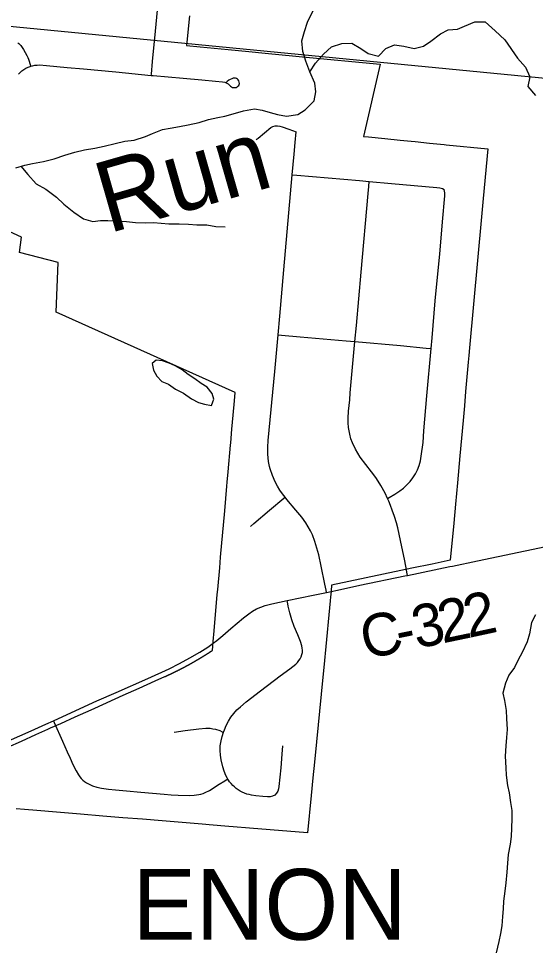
# Model space of a CAD drawing. Extents: x 0 to 1134, y 0 to 440.
# Drawn here: x 363.43 to 384.12, y 62.84 to 100.13 of the extents above; entities that cross this region are included whole.
import ezdxf

# ---------------------------------------------------------------- set-up
doc = ezdxf.new("R2010")
doc.units = 0
for name, color, linetype in [('GM_X_City_Street', 7, 'Continuous'), ('GM_X_Corporation', 7, 'Continuous'), ('GM_X_Corporation_Text', 7, 'Continuous'), ('GM_X_County_Road', 7, 'Continuous'), ('GM_X_County_Road_Text', 7, 'Continuous'), ('GM_X_Minor_Lake', 7, 'Continuous'), ('GM_X_Minor_River', 7, 'Continuous'), ('GM_X_Minor_River_Text', 7, 'Continuous'), ('GM_X_Section', 7, 'Continuous')]:
    doc.layers.add(name, color=color, linetype=linetype)

msp = doc.modelspace()

# ---------------------------------------------------------------- linework, layer by layer
at = {"layer": 'GM_X_City_Street'}
for points in [[(368.74, 97.854), (368.745, 97.903), (368.793, 98.412), (368.908, 99.621), (368.989, 100.465)], [(363.401, 99.162), (363.439, 99.135), (363.479, 99.096), (363.516, 99.051), (363.619, 98.891), (363.76, 98.646), (363.795, 98.568), (363.82, 98.507), (363.906, 98.252), (363.917, 98.221)], [(363.427, 97.906), (363.493, 97.973), (363.564, 98.035), (363.641, 98.09), (363.722, 98.138), (363.807, 98.18), (363.895, 98.214), (363.917, 98.221), (363.985, 98.241), (364.077, 98.26), (364.17, 98.269), (364.263, 98.271), (364.542, 98.253), (365.378, 98.175), (366.028, 98.113), (367.327, 97.992), (368.74, 97.854), (368.812, 97.847), (370.02, 97.746), (370.758, 97.675), (371.315, 97.623), (371.592, 97.592), (371.684, 97.577), (371.77, 97.543), (371.819, 97.516), (371.866, 97.462), (371.913, 97.423), (371.955, 97.392), (371.992, 97.375), (372.042, 97.362), (372.083, 97.362), (372.133, 97.372), (372.172, 97.389), (372.21, 97.417), (372.239, 97.451), (372.253, 97.49), (372.265, 97.532), (372.263, 97.58), (372.247, 97.639), (372.224, 97.675), (372.198, 97.704), (372.154, 97.732), (372.118, 97.744), (372.072, 97.749), (372.018, 97.739), (371.958, 97.72), (371.892, 97.689), (371.84, 97.656), (371.776, 97.608), (371.742, 97.575)], [(372.941, 95.279), (373.013, 95.341), (373.528, 95.765), (373.61, 95.812), (373.702, 95.835), (373.796, 95.834), (373.89, 95.816), (373.981, 95.79), (374.243, 95.706), (374.54, 95.599)], [(375.758, 77.141), (375.74, 77.232), (375.693, 77.473), (375.54, 78.198), (375.443, 78.652), (375.373, 78.92), (375.289, 79.185), (375.189, 79.444), (375.112, 79.611), (375.024, 79.773), (374.928, 79.93), (374.765, 80.155), (374.532, 80.442), (374.169, 80.867), (374.099, 80.956), (373.995, 81.088), (373.887, 81.241), (373.788, 81.401), (373.702, 81.567), (373.591, 81.825), (373.498, 82.091), (373.474, 82.182), (373.434, 82.38), (373.412, 82.677), (373.412, 82.967), (373.424, 83.229), (373.68, 85.991), (373.813, 87.458), (373.881, 88.214), (374.043, 90.069), (374.384, 93.873), (374.458, 94.703), (374.501, 95.166), (374.54, 95.599)], [(374.384, 93.873), (374.563, 93.857), (377.072, 93.64), (377.461, 93.605), (378.354, 93.524), (380.165, 93.36), (380.289, 93.343), (380.393, 93.316), (380.464, 93.283)], [(378.997, 77.823), (378.974, 77.955), (378.958, 78.047), (378.884, 78.413), (378.723, 79.218), (378.61, 79.727), (378.556, 79.935), (378.476, 80.182), (378.389, 80.44), (378.319, 80.63), (378.255, 80.802), (378.201, 80.907), (378.099, 81.12), (377.925, 81.428), (377.828, 81.599), (377.728, 81.747), (377.559, 81.973), (377.108, 82.566), (377.005, 82.719), (376.913, 82.879), (376.79, 83.128), (376.726, 83.299), (376.683, 83.477), (376.64, 83.752), (376.624, 83.935), (376.624, 84.12), (376.638, 84.398), (376.682, 84.861), (376.708, 85.14), (376.8, 86.161), (376.894, 87.193), (376.951, 87.833), (377.142, 89.97), (377.428, 93.128), (377.447, 93.408), (377.461, 93.605)], [(378.201, 80.907), (378.267, 80.945), (378.485, 81.075), (378.686, 81.209), (378.835, 81.322), (378.974, 81.447), (379.099, 81.585), (379.21, 81.735), (379.312, 81.892), (379.4, 82.057), (379.468, 82.231), (379.517, 82.411), (379.55, 82.594), (379.618, 83.15), (379.653, 83.616), (379.772, 85.013), (379.945, 86.913), (379.984, 87.339), (380.109, 88.828), (380.228, 90.037), (380.285, 90.688), (380.403, 91.991), (380.491, 93.026), (380.493, 93.145), (380.482, 93.216), (380.464, 93.283)], [(373.813, 87.458), (373.951, 87.447), (374.7, 87.384), (376.543, 87.224), (376.894, 87.193), (378.721, 87.029), (379.749, 86.932), (379.945, 86.913)], [(372.707, 79.785), (372.85, 79.901), (373.478, 80.437), (374.051, 80.916), (374.099, 80.956)], [(373.996, 70.993), (373.969, 70.66), (373.924, 70.117), (373.847, 69.372), (373.83, 69.277), (373.801, 69.183), (373.752, 69.096), (373.681, 69.025), (373.592, 68.979), (373.496, 68.958), (373.399, 68.953), (373.21, 68.966), (372.931, 68.996), (372.746, 69.025), (372.653, 69.041), (372.56, 69.065), (372.47, 69.097), (372.383, 69.136), (372.298, 69.18), (372.217, 69.23), (372.14, 69.286), (372.066, 69.347), (371.998, 69.413), (371.934, 69.484), (371.875, 69.559), (371.836, 69.616), (371.805, 69.667), (371.773, 69.72), (371.729, 69.804), (371.657, 69.98), (371.601, 70.161), (371.54, 70.437), (371.509, 70.623), (371.496, 70.812), (371.503, 71.002), (371.531, 71.19), (371.576, 71.374), (371.633, 71.544), (371.666, 71.642), (371.739, 71.816), (371.826, 71.984), (371.926, 72.144), (372.041, 72.295), (372.169, 72.435), (372.307, 72.563), (372.545, 72.765), (373.118, 73.194), (373.901, 73.797), (374.28, 74.082), (374.527, 74.273), (374.59, 74.34), (374.647, 74.41), (374.698, 74.486), (374.739, 74.566), (374.769, 74.65), (374.789, 74.737), (374.795, 74.826), (374.786, 74.915), (374.768, 75.004), (374.708, 75.178), (374.603, 75.436), (374.455, 75.78), (374.361, 76.046), (374.284, 76.318), (374.222, 76.593), (374.192, 76.766), (374.183, 76.818)], [(364.821, 72.002), (364.854, 71.927), (365.188, 71.181), (365.379, 70.756), (365.491, 70.499), (365.605, 70.244), (365.731, 69.994), (365.823, 69.834), (365.876, 69.76), (365.934, 69.69), (365.999, 69.626), (366.068, 69.566), (366.142, 69.513), (366.221, 69.467), (366.303, 69.428), (366.388, 69.394), (366.565, 69.342), (366.747, 69.305), (367.023, 69.266), (367.301, 69.236), (367.752, 69.192), (368.324, 69.141), (369.256, 69.06), (369.534, 69.035), (369.812, 69.019), (370.275, 69.009), (370.458, 69.019), (370.641, 69.042), (370.73, 69.061), (370.816, 69.088), (370.9, 69.122), (371.064, 69.207), (371.46, 69.454), (371.689, 69.595), (371.783, 69.654), (371.805, 69.667)], [(369.66, 71.549), (370.099, 71.61), (370.647, 71.679), (370.919, 71.701), (371.099, 71.697), (371.199, 71.683), (371.311, 71.66), (371.478, 71.607), (371.584, 71.563), (371.633, 71.544)]]:
    msp.add_lwpolyline(points, dxfattribs=at)
at = {"layer": 'GM_X_Corporation'}
for points in [[(370.27, 100.241), (370.154, 99.054), (370.692, 99.001), (371.258, 98.946), (371.823, 98.891), (372.641, 98.812), (373.303, 98.747), (374.526, 98.628), (374.795, 98.602), (377.905, 98.3), (377.231, 95.407), (377.44, 95.386), (378.09, 95.322), (378.698, 95.261), (379.139, 95.217), (379.306, 95.201), (379.871, 95.145), (380.465, 95.085), (380.55, 95.077), (382.207, 94.912), (382.065, 93.347), (382.013, 92.77), (381.96, 92.187), (381.907, 91.604), (381.854, 91.022), (381.801, 90.439), (381.748, 89.856), (381.695, 89.273), (381.642, 88.69), (381.589, 88.108), (381.537, 87.525), (381.484, 86.942), (381.455, 86.63), (381.431, 86.359), (381.378, 85.776), (381.325, 85.193), (381.272, 84.61), (381.219, 84.028), (381.155, 83.32), (381.09, 82.613), (380.992, 81.526), (380.915, 80.677), (380.845, 79.912), (380.711, 78.431), (379.982, 78.278), (379.176, 78.11), (378.731, 78.016), (378.039, 77.872), (377.344, 77.726), (376.648, 77.58), (375.953, 77.435), (375.942, 77.2), (375.928, 77.052), (375.919, 76.963), (375.903, 76.804), (375.696, 74.7), (375.682, 74.559), (375.669, 74.417), (375.535, 73.06), (375.348, 71.16), (375.268, 70.341), (375.206, 69.718), (375.137, 69.012), (374.989, 67.513), (373.496, 67.631), (372.675, 67.696), (372.012, 67.749), (371.848, 67.763), (371.06, 67.829), (370.918, 67.84), (370.777, 67.852), (369.973, 67.919), (369.18, 67.986), (368.387, 68.052), (367.597, 68.118), (366.804, 68.184), (365.911, 68.259), (364.948, 68.339), (364.154, 68.405), (363.671, 68.447), (363.329, 68.476)], [(362.994, 70.937), (363.546, 71.187), (364.115, 71.445), (364.599, 71.664), (364.702, 71.711), (365.116, 71.897), (365.687, 72.154), (366.329, 72.444), (366.944, 72.722), (366.971, 72.734), (367.614, 73.022), (368.257, 73.31), (368.9, 73.598), (369.285, 73.771), (369.29, 73.773), (369.295, 73.775), (369.299, 73.777), (369.304, 73.779), (369.309, 73.781), (369.313, 73.783), (369.318, 73.785), (369.323, 73.788), (369.327, 73.79), (369.332, 73.792), (369.336, 73.794), (369.341, 73.796), (369.346, 73.798), (369.35, 73.8), (369.355, 73.802), (369.359, 73.804), (369.364, 73.806), (369.369, 73.809), (369.373, 73.811), (369.378, 73.813), (369.383, 73.815), (369.387, 73.817), (369.392, 73.819), (369.397, 73.821), (369.401, 73.824), (369.406, 73.826), (369.41, 73.828), (369.415, 73.83), (369.42, 73.832), (369.424, 73.834), (369.429, 73.836), (369.433, 73.839), (369.438, 73.841), (369.443, 73.843), (369.447, 73.845), (369.452, 73.847), (369.457, 73.849), (369.461, 73.851), (369.466, 73.853), (369.47, 73.856), (369.475, 73.858), (369.479, 73.86), (369.484, 73.862), (369.489, 73.864), (369.493, 73.866), (369.498, 73.869), (369.503, 73.871), (369.507, 73.873), (369.512, 73.875), (369.516, 73.877), (369.521, 73.88), (369.526, 73.882), (369.531, 73.884), (369.536, 73.887), (369.541, 73.889), (369.546, 73.891), (369.551, 73.894), (369.556, 73.896), (369.561, 73.899), (369.566, 73.901), (369.572, 73.904), (369.577, 73.906), (369.582, 73.908), (369.587, 73.911), (369.592, 73.913), (369.597, 73.916), (369.602, 73.918), (369.607, 73.921), (369.612, 73.923), (369.617, 73.925), (369.622, 73.928), (369.627, 73.93), (369.632, 73.933), (369.637, 73.935), (369.642, 73.938), (369.647, 73.94), (369.652, 73.943), (369.657, 73.945), (369.662, 73.947), (369.667, 73.95), (369.672, 73.952), (369.677, 73.955), (369.682, 73.957), (369.687, 73.96), (369.692, 73.962), (369.697, 73.965), (369.702, 73.967), (369.707, 73.97), (369.713, 73.972), (369.718, 73.975), (369.723, 73.977), (369.728, 73.979), (369.733, 73.982), (369.738, 73.984), (369.743, 73.987), (369.748, 73.99), (369.753, 73.992), (369.758, 73.995), (369.763, 73.997), (369.768, 73.999), (369.773, 74.002), (369.778, 74.004), (369.783, 74.007), (369.788, 74.009), (369.793, 74.012), (369.798, 74.015), (369.803, 74.017), (369.808, 74.02), (369.813, 74.022), (369.818, 74.025), (369.823, 74.027), (369.828, 74.03), (369.833, 74.032), (369.838, 74.035), (369.843, 74.037), (369.848, 74.04), (369.853, 74.042), (369.858, 74.045), (369.863, 74.047), (369.868, 74.05), (369.873, 74.052), (369.878, 74.055), (369.883, 74.058), (369.888, 74.06), (369.893, 74.063), (369.898, 74.065), (369.903, 74.068), (369.908, 74.07), (369.913, 74.073), (369.918, 74.075), (369.923, 74.078), (369.928, 74.08), (369.932, 74.083), (369.938, 74.086), (369.943, 74.088), (369.947, 74.091), (369.952, 74.093), (369.957, 74.096), (369.962, 74.099), (369.967, 74.101), (369.972, 74.104), (369.977, 74.106), (369.982, 74.109), (369.987, 74.111), (369.992, 74.114), (369.997, 74.117), (370.002, 74.119), (370.007, 74.122), (370.012, 74.124), (370.017, 74.127), (370.022, 74.13), (370.027, 74.132), (370.032, 74.135), (370.037, 74.138), (370.042, 74.14), (370.047, 74.143), (370.052, 74.145), (370.057, 74.148), (370.061, 74.151), (370.067, 74.153), (370.071, 74.156), (370.076, 74.159), (370.081, 74.161), (370.086, 74.164), (370.091, 74.166), (370.096, 74.169), (370.101, 74.172), (370.106, 74.174), (370.111, 74.177), (370.116, 74.18), (370.121, 74.182), (370.126, 74.185), (370.131, 74.187), (370.135, 74.19), (370.14, 74.193), (370.145, 74.195), (370.15, 74.198), (370.154, 74.2), (370.159, 74.203), (370.164, 74.206), (370.169, 74.208), (370.174, 74.211), (370.178, 74.213), (370.183, 74.216), (370.188, 74.218), (370.193, 74.221), (370.197, 74.224), (370.202, 74.226), (370.207, 74.229), (370.212, 74.231), (370.216, 74.234), (370.221, 74.237), (370.226, 74.239), (370.23, 74.242), (370.235, 74.244), (370.24, 74.247), (370.245, 74.25), (370.249, 74.252), (370.254, 74.255), (370.259, 74.257), (370.264, 74.26), (370.268, 74.263), (370.273, 74.265), (370.278, 74.268), (370.283, 74.271), (370.287, 74.273), (370.292, 74.276), (370.297, 74.278), (370.302, 74.281), (370.306, 74.284), (370.311, 74.286), (370.316, 74.289), (370.32, 74.292), (370.325, 74.294), (370.33, 74.297), (370.335, 74.3), (370.339, 74.302), (370.344, 74.305), (370.349, 74.308), (370.353, 74.31), (370.358, 74.313), (370.363, 74.316), (370.368, 74.318), (370.372, 74.321), (370.377, 74.324), (370.382, 74.326), (370.386, 74.329), (370.391, 74.332), (370.396, 74.334), (370.401, 74.337), (370.405, 74.34), (370.41, 74.342), (370.415, 74.345), (370.419, 74.348), (370.424, 74.35), (370.429, 74.353), (370.434, 74.356), (370.438, 74.358), (370.443, 74.361), (370.448, 74.364), (370.452, 74.366), (370.457, 74.369), (370.462, 74.372), (370.466, 74.374), (370.471, 74.377), (370.476, 74.38), (370.481, 74.383), (370.485, 74.385), (370.49, 74.388), (370.495, 74.391), (370.499, 74.393), (370.504, 74.396), (370.508, 74.399), (370.513, 74.402), (370.518, 74.404), (370.523, 74.407), (370.527, 74.41), (370.532, 74.412), (370.537, 74.415), (370.541, 74.418), (370.546, 74.421), (370.551, 74.423), (370.555, 74.426), (370.56, 74.429), (370.565, 74.432), (370.569, 74.434), (370.574, 74.437), (370.579, 74.44), (370.583, 74.443), (370.588, 74.445), (370.593, 74.448), (370.597, 74.451), (370.602, 74.454), (370.607, 74.456), (370.611, 74.459), (370.616, 74.462), (370.621, 74.465), (370.625, 74.467), (370.63, 74.47), (370.634, 74.473), (370.639, 74.476), (370.644, 74.478), (370.648, 74.481), (370.653, 74.484), (370.658, 74.487), (370.662, 74.49), (370.667, 74.492), (370.672, 74.495), (370.676, 74.498), (370.681, 74.501), (370.686, 74.504), (370.69, 74.506), (370.695, 74.509), (370.7, 74.512), (370.704, 74.515), (370.709, 74.518), (370.714, 74.52), (370.718, 74.523), (370.723, 74.526), (370.727, 74.529), (370.732, 74.532), (370.737, 74.534), (370.741, 74.537), (370.746, 74.54), (370.75, 74.543), (370.755, 74.545), (370.759, 74.548), (370.763, 74.551), (370.768, 74.554), (370.772, 74.556), (370.777, 74.559), (370.781, 74.562), (370.786, 74.564), (370.79, 74.567), (370.795, 74.57), (370.799, 74.573), (370.804, 74.575), (370.808, 74.578), (370.812, 74.581), (370.817, 74.584), (370.821, 74.586), (370.826, 74.589), (370.83, 74.592), (370.835, 74.595), (370.839, 74.597), (370.843, 74.6), (370.848, 74.603), (370.852, 74.606), (370.857, 74.608), (370.861, 74.611), (370.866, 74.614), (370.87, 74.617), (370.874, 74.619), (370.879, 74.622), (370.883, 74.625), (370.888, 74.628), (370.892, 74.63), (370.897, 74.633), (370.901, 74.636), (370.905, 74.639), (370.91, 74.642), (370.914, 74.644), (370.919, 74.647), (370.923, 74.65), (370.928, 74.653), (370.932, 74.655), (370.936, 74.658), (370.941, 74.661), (370.945, 74.664), (370.95, 74.667), (370.954, 74.669), (370.958, 74.672), (370.963, 74.675), (370.967, 74.678), (370.972, 74.681), (370.976, 74.683), (370.98, 74.686), (370.985, 74.689), (370.989, 74.692), (370.994, 74.695), (370.998, 74.698), (371.002, 74.7), (371.007, 74.703), (371.011, 74.706), (371.016, 74.709), (371.02, 74.711), (371.024, 74.714), (371.029, 74.717), (371.033, 74.72), (371.037, 74.723), (371.042, 74.726), (371.046, 74.728), (371.051, 74.731), (371.055, 74.734), (371.059, 74.737), (371.064, 74.74), (371.068, 74.743), (371.072, 74.746), (371.077, 74.748), (371.081, 74.751), (371.086, 74.754), (371.09, 74.757), (371.094, 74.76), (371.099, 74.763), (371.103, 74.766), (371.107, 74.768), (371.112, 74.771), (371.116, 74.774), (371.12, 74.777), (371.125, 74.78), (371.129, 74.783), (371.134, 74.785), (371.138, 74.788), (371.142, 74.791), (371.147, 74.794), (371.151, 74.797), (371.155, 74.8), (371.16, 74.803), (371.164, 74.806), (371.168, 74.808), (371.173, 74.811), (371.177, 74.814), (371.181, 74.817), (371.186, 74.82), (371.231, 75.332), (371.24, 75.436), (371.384, 77.059), (371.402, 77.258), (371.479, 78.13), (371.516, 78.548), (371.681, 80.416), (371.768, 81.397), (371.782, 81.56), (371.819, 81.969), (371.914, 83.045), (371.922, 83.134), (371.97, 83.678), (372.02, 84.244), (372.07, 84.812), (372.099, 85.145), (364.932, 88.371), (365.012, 90.358), (363.459, 90.753), (363.545, 91.372), (359.864, 93.06)]]:
    msp.add_lwpolyline(points, dxfattribs=at)
at = {"layer": 'GM_X_County_Road'}
for p, q in [((378.997, 77.823), (380.697, 78.176)), ((374.183, 76.818), (375.223, 77.031)), ((375.223, 77.031), (375.758, 77.141))]:
    msp.add_line(p, q, dxfattribs=at)
for points in [[(380.697, 78.176), (380.797, 78.196), (381.798, 78.409), (384.534, 78.983), (385.265, 79.132), (386.357, 79.37), (387.086, 79.526), (387.452, 79.591), (387.727, 79.626), (388.004, 79.642), (388.18, 79.637)], [(375.758, 77.141), (375.944, 77.18), (376.2, 77.233), (377.09, 77.429), (378.89, 77.801), (378.997, 77.823)], [(371.602, 75.419), (371.93, 75.697), (372.427, 76.117), (372.644, 76.289), (372.797, 76.391), (372.958, 76.48), (373.125, 76.555), (373.298, 76.618), (373.565, 76.691), (374.183, 76.818)], [(364.821, 72.002), (365.375, 72.251), (366.561, 72.793), (367.328, 73.131), (368.607, 73.699), (369.455, 74.087), (369.874, 74.295), (370.285, 74.516), (370.689, 74.752), (371.005, 74.953), (371.219, 75.107), (371.368, 75.221), (371.602, 75.419)], [(362.686, 71.044), (363.929, 71.603), (364.525, 71.869), (364.821, 72.002)]]:
    msp.add_lwpolyline(points, dxfattribs=at)
at = {"layer": 'GM_X_Minor_Lake'}
for points in [[(371.208, 84.772), (371.249, 84.886), (371.172, 85.115), (370.971, 85.367), (370.735, 85.507), (370.477, 85.692), (370.218, 85.877), (369.971, 86.062), (369.7, 86.213), (369.452, 86.319), (369.193, 86.413), (368.932, 86.45), (368.772, 86.316)], [(368.772, 86.316), (368.825, 86.042), (368.958, 85.802), (369.16, 85.595), (369.431, 85.478), (369.712, 85.281), (370.027, 85.118), (370.353, 84.898), (370.635, 84.746), (370.872, 84.686), (371.155, 84.626), (371.208, 84.772)]]:
    msp.add_lwpolyline(points, dxfattribs=at)
at = {"layer": 'GM_X_Minor_River'}
for points in [[(363.312, 94.15), (363.676, 94.259), (363.983, 94.323), (364.427, 94.408), (364.847, 94.505), (365.28, 94.659), (365.679, 94.779), (366.065, 94.865), (366.475, 94.939), (366.85, 95.014), (367.293, 95.122), (367.68, 95.219), (368.055, 95.26), (368.51, 95.402), (368.795, 95.523), (369.194, 95.689), (369.49, 95.742), (369.876, 95.805), (370.217, 95.869), (370.66, 95.966), (371.036, 96.086), (371.4, 96.172), (371.684, 96.226), (372.014, 96.312), (372.435, 96.432), (372.867, 96.517), (373.173, 96.457), (373.5, 96.362), (373.794, 96.29), (374.156, 96.217), (374.611, 96.291), (374.897, 96.48), (375.264, 96.84), (375.325, 97.191), (375.284, 97.544), (375.085, 98.001), (374.932, 98.424), (374.801, 98.812), (374.772, 99.233), (374.867, 99.607), (374.997, 99.992), (375.218, 100.455)], [(375.088, 97.996), (375.316, 98.339), (375.638, 98.699), (375.948, 99.002), (376.37, 99.133), (376.767, 99.151), (377.127, 98.93), (377.419, 98.734), (377.837, 98.626), (378.125, 98.929), (378.478, 99.073), (378.852, 99.023), (379.259, 98.926), (379.634, 99.024), (379.931, 99.225), (380.32, 99.516), (380.629, 99.682), (380.992, 99.712), (381.277, 99.822), (381.687, 99.999), (382.107, 99.994), (382.511, 99.636), (382.892, 99.279), (383.404, 98.545), (383.717, 98.189), (383.894, 97.8), (383.81, 97.403), (384.123, 97.047)], [(363.516, 94.211), (363.797, 93.882), (364.132, 93.503), (364.515, 93.293), (364.942, 92.969), (365.245, 92.693), (365.638, 92.369), (366.02, 92.103), (366.404, 92.007), (366.711, 92.037), (367.006, 92.045), (367.334, 92.029), (367.754, 92.001), (368.105, 91.963), (368.501, 91.946), (368.83, 91.954), (369.136, 91.938), (369.442, 91.912), (369.85, 91.906), (370.236, 91.89), (370.564, 91.863), (370.961, 91.87), (371.323, 91.797), (371.697, 91.781)], [(384.126, 76.245), (383.963, 75.94), (383.878, 75.486), (383.784, 75.158), (383.586, 74.74), (383.423, 74.435), (383.283, 74.13), (383.053, 73.826), (382.924, 73.509), (382.817, 73.112), (382.881, 72.816), (382.945, 72.417), (382.963, 72.087), (382.98, 71.655), (382.965, 71.326), (382.938, 70.996), (382.91, 70.576), (382.939, 70.121), (382.946, 69.825), (382.998, 69.404), (383.062, 69.108), (383.126, 68.732), (383.167, 68.402), (383.174, 68.083), (383.158, 67.697), (383.143, 67.367), (383.105, 67.061), (383.032, 66.641), (383.005, 66.3), (382.978, 65.937), (382.938, 65.506), (382.889, 65.176), (382.838, 64.768), (382.823, 64.472), (382.797, 64.154), (382.769, 63.78), (382.72, 63.473), (382.648, 63.156), (382.541, 62.702)]]:
    msp.add_lwpolyline(points, dxfattribs=at)
at = {"layer": 'GM_X_Section'}
msp.add_lwpolyline([(391.97, 126.316), (392.378, 126.276), (389.737, 97.223), (359.621, 100.142), (362.32, 129.251)], close=True, dxfattribs=at)

# ---------------------------------------------------------------- texts
at = {"layer": 'GM_X_Corporation_Text'}
msp.add_text('ENON', height=2.8409, rotation=0, dxfattribs=at).set_placement((367.989, 63.225))
at = {"layer": 'GM_X_County_Road_Text'}
for s, rotation, p in [('2', 12.1504, (381.435, 75.313)), ('2', 11.7883, (380.395, 75.096)), ('3', 11.6693, (379.363, 74.883)), ('C', 11.6349, (377.305, 74.459)), ('-', 11.6396, (378.677, 74.741))]:
    msp.add_text(s, height=1.705, rotation=rotation, dxfattribs=at).set_placement(p)
at = {"layer": 'GM_X_Minor_River_Text'}
msp.add_text('Run', height=2.8406, rotation=15.9744, dxfattribs=at).set_placement((367.017, 91.514))

doc.saveas('drawing.dxf')
